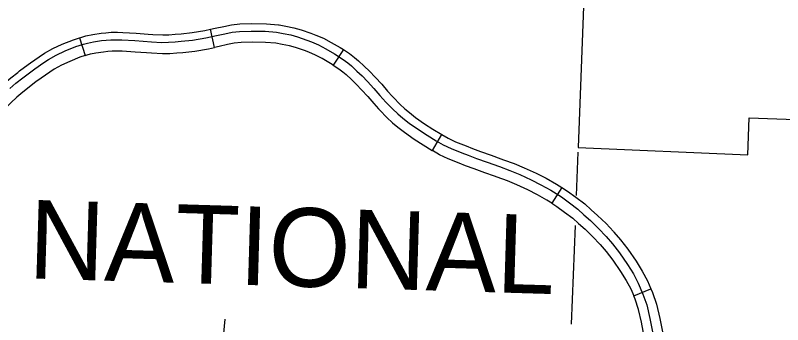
# Model space of a CAD drawing. Extents: x 653372 to 905732, y 627442 to 787275.
# Drawn here: x 712613 to 718787, y 779267 to 781761 of the extents above; entities that cross this region are included whole.
import ezdxf

# ---------------------------------------------------------------- set-up
doc = ezdxf.new("R2010")
doc.units = 0
for name, color, linetype in [('31', 7, 'Continuous'), ('35', 7, 'Continuous'), ('5', 7, 'Continuous'), ('7', 7, 'Continuous'), ('8', 7, 'Continuous')]:
    doc.layers.add(name, color=color, linetype=linetype)

msp = doc.modelspace()

# ---------------------------------------------------------------- linework, layer by layer
at = {"layer": '31'}
for p, q in [((714215.7, 781501.6), (714183.5, 781648.1)), ((714183.5, 781648.1), (714183.5, 781648.1)), ((713129.2, 781580), (713174.5, 781437)), ((715252.7, 781484.3), (715170.8, 781358.7)), ((715969, 780670.5), (716044.7, 780799.9)), ((716044.7, 780799.9), (716044.7, 780799.9)), ((717010.4, 780372.8), (716930.5, 780245.9)), ((717588.8, 779498.7), (717727.2, 779556.5))]:
    msp.add_line(p, q, dxfattribs=at)
for points in [[(714183.5, 781648.1), (714221.7, 781656.5), (714290.9, 781672), (714352.2, 781683.7), (714418.7, 781691.2), (714516.8, 781694.7), (714633, 781692.8), (714730.3, 781685), (714737.2, 781683.7)], [(712569.7, 781171.6), (712617.7, 781212.9), (712672, 781256.1), (712725.7, 781298.3), (712770.4, 781330.5), (712841.6, 781379.8), (712879.6, 781405.7), (712942.7, 781440.9), (713013.9, 781473.4), (713099.5, 781508.5), (713162.7, 781528.5), (713192.5, 781537.3), (713242.1, 781547.5), (713306.1, 781556.8), (713343.2, 781560.8), (713382, 781564.4), (713426.4, 781564.4), (713468.6, 781563.1), (713574.6, 781557.2), (713707.7, 781547.1), (713792.2, 781543.2), (713846.2, 781543.6), (713899.3, 781548.2), (713946.6, 781551.5), (714039.7, 781561.8), (714145.5, 781578.9), (714231.3, 781597.8), (714299.4, 781613), (714356.8, 781624), (714417.5, 781630.9), (714510.8, 781634.2), (714622.7, 781632.3)], [(713680.9, 781610.4), (713719, 781607.5), (713800.4, 781603.7), (713849.4, 781604.1), (713900.2, 781608.4), (713946.5, 781611.7), (714036.3, 781621.6), (714138.2, 781638.2), (714183.5, 781648.1)], [(714622.7, 781632.3), (714713.6, 781625), (714767.8, 781614.7), (714829, 781602.7), (714883.5, 781587.3), (714959.1, 781561.6), (714997.3, 781546.7), (715053.3, 781523.3), (715111.9, 781492), (715180.9, 781451.7), (715251.3, 781405.8), (715288.7, 781378.2), (715317.4, 781352.9), (715362, 781311.8), (715403.6, 781271.9), (715447, 781226.3), (715497.7, 781169.8), (715545.9, 781113.9), (715593.7, 781061.5), (715648.1, 781006.9), (715691.6, 780965.9), (715730.9, 780932.6), (715782.1, 780892.9), (715856.8, 780839.8), (715926.7, 780793.9), (715999.7, 780749.9), (716054.7, 780717.7), (716119, 780687.8), (716206.7, 780653.6), (716256, 780632.8), (716322.9, 780607.8), (716408.6, 780577.3), (716508.7, 780541.2), (716593.2, 780510.1), (716671.7, 780478.2), (716763, 780435.8), (716842.3, 780395.7), (716921.3, 780350.6), (717006.3, 780297.1), (717071, 780249.3), (717139.7, 780197.4), (717188.2, 780152.1), (717240.8, 780106.8), (717306.1, 780043.7), (717367.2, 779978.7), (717418.4, 779919.1), (717475.3, 779847.2), (717538.6, 779752.6), (717586.2, 779676.8), (717625.7, 779603.3), (717662.8, 779514.6), (717693.7, 779426.1), (717717.9, 779316.5), (717741.8, 779196.6)], [(714737.2, 781683.7), (714788.7, 781673.9), (714853.1, 781661.2), (714912.5, 781644.5), (714991.5, 781617.6), (715032.1, 781601.8), (715092.2, 781576.6), (715155.2, 781543), (715227.1, 781501.1), (715252.7, 781484.3)], [(712647.3, 781312.3), (712687.3, 781343.7), (712733.8, 781377.3), (712805.9, 781427.2), (712846.8, 781455), (712915.5, 781493.4), (712990.8, 781527.8), (713080.6, 781564.6), (713129.2, 781580)], [(713129.2, 781580), (713147.5, 781585.8), (713181, 781595.6), (713235.9, 781606.9), (713303.4, 781616.7), (713342.4, 781620.9), (713385.2, 781624.9), (713434.2, 781624.9), (713478.6, 781623.6), (713586.3, 781617.6), (713680.9, 781610.4)], [(714709.2, 781536.3), (714710.3, 781536.1), (714625.8, 781542.9), (714518.2, 781544.7), (714429.8, 781541.5), (714374.7, 781535.3), (714321.4, 781525.1), (714254.2, 781510), (714215.7, 781501.6)], [(715170.8, 781358.7), (715148.3, 781373.4), (715082.1, 781412), (715027.8, 781441), (714975.9, 781462.7), (714940.1, 781476.7), (714867.9, 781501.2), (714818.2, 781515.2), (714760.2, 781526.6), (714709.2, 781536.3)], [(713174.5, 781437), (713191.3, 781442.3), (713217.4, 781450), (713261.8, 781459.1), (713322.1, 781467.9), (713357.3, 781471.7), (713392.2, 781474.9), (713432.1, 781474.9), (713472.1, 781473.7), (713576.4, 781467.9), (713669.5, 781460.8)], [(713669.5, 781460.8), (713709.8, 781457.8), (713797.5, 781453.7), (713856.4, 781454.2), (713911.8, 781458.9), (713960, 781462.3), (714056.5, 781472.9), (714166.3, 781490.8), (714215.7, 781501.6)], [(715252.7, 781484.3), (715300.8, 781452.9), (715342.5, 781422.1), (715374.3, 781394.2), (715420.1, 781352), (715463.5, 781310.3), (715508.8, 781262.7), (715560.8, 781204.8), (715608.7, 781149.2), (715646.5, 781107.8)], [(713174.5, 781437), (713131.8, 781423.5), (713050.4, 781390.1), (712983.3, 781359.5), (712925.7, 781327.3), (712890.8, 781303.5), (712820.4, 781254.8), (712777.5, 781223.8), (712739.9, 781194.3)], [(715170.8, 781358.7), (715215.2, 781329.7), (715248.2, 781305.3), (715274, 781282.7), (715317.3, 781242.7), (715357.1, 781204.5), (715398.6, 781160.9), (715448.1, 781105.8), (715496.5, 781049.6), (715535.7, 781006.7)], [(712263.7, 780930.7), (712315.9, 780991.2), (712378.9, 781064.8), (712424.4, 781114.8), (712473, 781164.3), (712526.6, 781213.2), (712576.6, 781256.2), (712632.2, 781300.4), (712647.3, 781312.3)], [(712739.9, 781194.3), (712725.2, 781182.8), (712672.3, 781140.6), (712626.1, 781101), (712577.1, 781056.2), (712533.4, 781011.7), (712491.4, 780965.6), (712429.6, 780893.4), (712377.3, 780832.7)], [(715646.5, 781107.8), (715654.7, 781098.8), (715707.1, 781046.2), (715748.3, 781007.4), (715784.8, 780976.4), (715833.5, 780938.7), (715905.9, 780887.2), (715973.4, 780842.9), (716044.7, 780799.9), (716044.8, 780799.9)], [(715535.7, 781006.7), (715546.1, 780995.3), (715602.5, 780938.7), (715648.4, 780895.5), (715690.3, 780859.9), (715744.1, 780818.2), (715821.2, 780763.3), (715893.5, 780715.9), (715968.1, 780671), (715969, 780670.5)], [(716044.7, 780799.9), (716096.3, 780769.7), (716155.2, 780742.3), (716241.7, 780708.6), (716290.4, 780688), (716355.3, 780663.8), (716440.6, 780633.4), (716519.6, 780604.9)], [(716468.7, 780463.8), (716389.9, 780492.2), (716303.9, 780522.9), (716235, 780548.6), (716185.2, 780569.6), (716096.2, 780604.3), (716026.6, 780636.7), (715969, 780670.5)], [(716519.6, 780604.9), (716541, 780597.2), (716627, 780565.6), (716708.3, 780532.5), (716802.5, 780488.8), (716884.5, 780447.3), (716966.6, 780400.4), (717010.4, 780372.8)], [(716930.5, 780245.9), (716889.4, 780271.7), (716813.4, 780315.1), (716737, 780353.8), (716648.4, 780394.9), (716572.9, 780425.7), (716489.7, 780456.2), (716468.7, 780463.8)], [(717010.4, 780372.8), (717055.3, 780344.6), (717122.6, 780294.9), (717194.7, 780240.4), (717245, 780193.5), (717298.1, 780147.7), (717366.2, 780081.9), (717425.4, 780019)], [(716930.5, 780245.9), (716970.7, 780220.6), (717032.8, 780174.8), (717098, 780125.4), (717144.8, 780081.8), (717196.9, 780036.9), (717259.4, 779976.5), (717316.2, 779916.2)], [(717425.4, 780019), (717429.7, 780014.4), (717483, 779952.3), (717542.6, 779876.9), (717608.2, 779778.9), (717657.8, 779700.1), (717700.2, 779621.1), (717727.2, 779556.5)], [(717316.2, 779916.2), (717318.2, 779914.1), (717367.2, 779857), (717421.3, 779788.5), (717482.4, 779697.3), (717528.1, 779624.6), (717564.7, 779556.6), (717588.8, 779498.7)], [(717727.2, 779556.5), (717739.5, 779527), (717772.7, 779432.2), (717798, 779317.4), (717819.4, 779210.1)], [(717660.9, 779027.6), (717664.7, 779047), (717669.3, 779072.8), (717671.4, 779110.6), (717673.8, 779144), (717674.1, 779166.3), (717673.8, 779173.3), (717651.2, 779286.6), (717628.1, 779391.1), (717599.4, 779473.3), (717588.8, 779498.7)]]:
    msp.add_lwpolyline(points, dxfattribs=at)
at = {"layer": '35'}
msp.add_lwpolyline([(714280.7, 779082.5), (714301.5, 779311.5)], dxfattribs=at)
at = {"layer": '5'}
for points in [[(717139, 780658.1), (717125.5, 780307.6)], [(717116.3, 780066.8), (717085.6, 779272.4)]]:
    msp.add_lwpolyline(points, dxfattribs=at)
at = {"layer": '7'}
for points in [[(715910.3, 783457.1), (717244.5, 783393.5), (717140.5, 780694.7)], [(717140.5, 780694.7), (718507.1, 780635.8), (718518.5, 780935.9), (719855.5, 780885.2), (719891.2, 781862.5), (720177.2, 781848.8), (720186.8, 782058.6)]]:
    msp.add_lwpolyline(points, dxfattribs=at)

# ---------------------------------------------------------------- texts
at = {"layer": '8'}
msp.add_text('NATIONAL', height=633.6, rotation=358.28003, dxfattribs=at).set_placement((712713.1, 779640.9))

doc.saveas('drawing.dxf')
